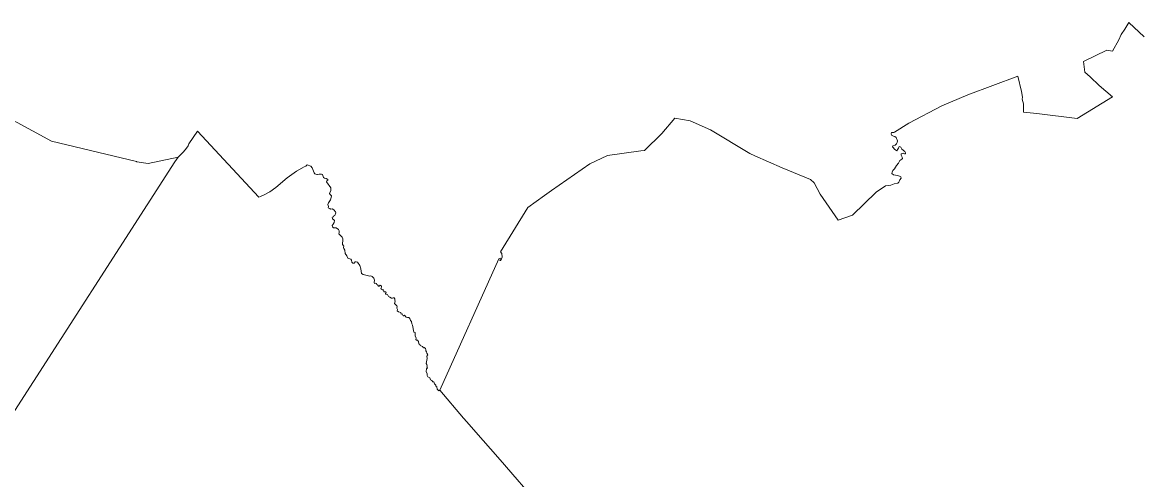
# Model space of a CAD drawing. Extents: x 369010 to 739155, y 6377141 to 6616555.
# Drawn here: x 554141 to 568336, y 6552532 to 6558331 of the extents above; entities that cross this region are included whole.
import ezdxf

# ---------------------------------------------------------------- set-up
doc = ezdxf.new("R2010")
doc.units = 0
doc.header["$LTSCALE"] = 40
doc.layers.add('1', color=7, linetype='Continuous', lineweight=13)

msp = doc.modelspace()

# ---------------------------------------------------------------- linework, layer by layer
at = {"layer": '1'}
for points in [[(568380.29, 6558147.74), (568188.14, 6558331.12), (568137.5, 6558246.05), (568090.5, 6558176.38), (568061.2, 6558111.33), (567977.13, 6557964.53), (567906.29, 6557976.78), (567612.35, 6557835.93), (567629.9, 6557697.9), (567695.27, 6557638.82), (567810.96, 6557531.24), (567977.46, 6557386.1), (567529.44, 6557113.51), (567018.36, 6557173.42), (566850.87, 6557190.97), (566847.56, 6557298.21), (566832.5, 6557357.79), (566837.8, 6557384.61), (566824.89, 6557453.62), (566779.21, 6557650.24), (566143.51, 6557412.24), (565812.5, 6557272.72), (565392.12, 6557053.6), (565212.38, 6556940.39), (565202.29, 6556936.42), (565197.82, 6556935.59), (565188.55, 6556933.44), (565173.82, 6556933.61), (565170.18, 6556917.88), (565174.81, 6556898.85), (565199.8, 6556886.11), (565215.19, 6556882.47), (565231.75, 6556870.72), (565238.53, 6556858.63), (565246.64, 6556839.93), (565249.62, 6556829.51), (565245.98, 6556808.65), (565239.19, 6556789.12), (565218.67, 6556775.39), (565192.52, 6556766.12), (565187.06, 6556752.38), (565195.83, 6556744.27), (565213.37, 6556724.41), (565228.1, 6556708.36), (565243.5, 6556702.23), (565247.47, 6556708.03), (565251.61, 6556718.78), (565255.91, 6556723.91), (565261.87, 6556737.15), (565272.29, 6556757.68), (565284.71, 6556751.55), (565291.16, 6556749.57), (565303.91, 6556724.91), (565344.12, 6556691.64), (565353.06, 6556677.41), (565352.23, 6556669.79)], [(566143.51, 6557412.24), (566779.21, 6557650.24), (566824.89, 6557453.62), (566837.8, 6557384.61), (566832.5, 6557357.79), (566847.56, 6557298.21), (566850.87, 6557190.97), (567018.36, 6557173.42), (567529.44, 6557113.51), (567977.46, 6557386.1), (567810.96, 6557531.24), (567695.27, 6557638.82), (567629.9, 6557697.9), (567612.35, 6557835.93), (567906.29, 6557976.78), (567977.13, 6557964.53), (568061.2, 6558111.33), (568090.5, 6558176.38), (568137.5, 6558246.05), (568188.14, 6558331.12), (568380.29, 6558147.74)], [(559429.18, 6553659.77), (559440.43, 6553664.74), (560190.33, 6555333.02), (560206.55, 6555338.98), (560210.69, 6555331.69), (560201.09, 6555313.49), (560205.55, 6555309.52), (560216.31, 6555311.67), (560231.87, 6555355.2), (560226.24, 6555398.56), (560208.7, 6555421.89), (560557.25, 6555984.94), (560767.77, 6556134.39), (560857.64, 6556199.27), (561344.06, 6556535.4), (561569.8, 6556641.16), (561989.85, 6556700.91), (562038.35, 6556706.54), (562260.12, 6556920.86), (562424.14, 6557115.66), (562619.76, 6557082.89), (562877.78, 6556967.87), (563377.27, 6556668.14), (563437.02, 6556639.84), (563785.9, 6556488.4), (564144.55, 6556336.3), (564192.88, 6556297.24), (564267.35, 6556154.08), (564498.56, 6555820.76), (564679.95, 6555886.79), (564980.51, 6556177.42), (565095.54, 6556259.01), (565164.72, 6556265.3), (565205.76, 6556282.35), (565252.93, 6556292.78), (565265.34, 6556306.02), (565273.78, 6556320.25), (565277.92, 6556333.16), (565298.11, 6556354.67), (565293.48, 6556370.73), (565273.45, 6556381.65), (565250.45, 6556388.93), (565200.96, 6556397.71), (565176.63, 6556412.93), (565182.76, 6556432.63), (565187.22, 6556443.38), (565192.52, 6556451.99), (565206.59, 6556467.38), (565213.21, 6556471.69), (565239.36, 6556514.22), (565263.36, 6556545.83), (565269.81, 6556563.71), (565280.24, 6556580.26), (565291.66, 6556589.19), (565306.22, 6556595.32), (565312.68, 6556605.74), (565309.04, 6556622.46), (565297.62, 6556647.95), (565296.13, 6556656.39), (565297.62, 6556662.51), (565307.71, 6556670.12), (565322.28, 6556672.61), (565339.65, 6556665.66), (565346.61, 6556665.33), (565352.23, 6556669.79), (565353.06, 6556677.41), (565344.12, 6556691.64), (565303.91, 6556724.91), (565291.16, 6556749.57), (565284.71, 6556751.55), (565272.29, 6556757.68), (565261.87, 6556737.15), (565255.91, 6556723.91), (565251.61, 6556718.78), (565247.47, 6556708.03), (565243.5, 6556702.23), (565228.1, 6556708.36), (565213.37, 6556724.41), (565195.83, 6556744.27), (565187.06, 6556752.38), (565192.52, 6556766.12), (565218.67, 6556775.39), (565239.19, 6556789.12), (565245.98, 6556808.65), (565249.62, 6556829.51), (565246.64, 6556839.93), (565238.53, 6556858.63), (565231.75, 6556870.72), (565215.19, 6556882.47), (565199.8, 6556886.11), (565174.81, 6556898.85), (565170.18, 6556917.88), (565173.82, 6556933.61), (565188.55, 6556933.44), (565197.82, 6556935.59), (565202.29, 6556936.42), (565212.38, 6556940.39), (565392.12, 6557053.6), (565812.5, 6557272.72), (566143.51, 6557412.24)], [(553590.86, 6557324.86), (554509.4, 6556824.37), (555591.14, 6556568.01), (555594.12, 6556561.39), (555736.78, 6556539.54), (556117.11, 6556622.96)], [(553931.79, 6553230.29), (556077.06, 6556560.89), (556117.11, 6556622.96), (555736.78, 6556539.54), (555594.12, 6556561.39), (555591.14, 6556568.01), (554509.4, 6556824.37), (553590.86, 6557324.86)], [(565352.23, 6556669.79), (565346.61, 6556665.33), (565339.65, 6556665.66), (565322.28, 6556672.61), (565307.71, 6556670.12), (565297.62, 6556662.51), (565296.13, 6556656.39), (565297.62, 6556647.95), (565309.04, 6556622.46), (565312.68, 6556605.74), (565306.22, 6556595.32), (565291.66, 6556589.19), (565280.24, 6556580.26), (565269.81, 6556563.71), (565263.36, 6556545.83), (565239.36, 6556514.22), (565213.21, 6556471.69), (565206.59, 6556467.38), (565192.52, 6556451.99), (565187.22, 6556443.38), (565182.76, 6556432.63), (565176.63, 6556412.93), (565200.96, 6556397.71), (565250.45, 6556388.93), (565273.45, 6556381.65), (565293.48, 6556370.73), (565298.11, 6556354.67), (565277.92, 6556333.16), (565273.78, 6556320.25), (565265.34, 6556306.02), (565252.93, 6556292.78), (565205.76, 6556282.35), (565164.72, 6556265.3), (565095.54, 6556259.01), (564980.51, 6556177.42), (564679.95, 6555886.79), (564498.56, 6555820.76), (564267.35, 6556154.08), (564192.88, 6556297.24), (564144.55, 6556336.3), (563785.9, 6556488.4), (563437.02, 6556639.84), (563377.27, 6556668.14), (562877.78, 6556967.87), (562619.76, 6557082.89), (562424.14, 6557115.66), (562260.12, 6556920.86), (562038.35, 6556706.54), (561989.85, 6556700.91), (561569.8, 6556641.16), (561344.06, 6556535.4), (560857.64, 6556199.27), (560767.77, 6556134.39), (560557.25, 6555984.94), (560208.7, 6555421.89), (560226.24, 6555398.56), (560231.87, 6555355.2), (560216.31, 6555311.67), (560205.55, 6555309.52), (560201.09, 6555313.49), (560210.69, 6555331.69), (560206.55, 6555338.98), (560190.33, 6555333.02), (559440.43, 6553664.74), (559742.14, 6553311.72), (559785.34, 6553263.23), (559867.6, 6553166.57), (560206.05, 6552783.43), (560718.95, 6552189.27)], [(556117.11, 6556622.96), (556122.9, 6556624.11), (556187.12, 6556690.65), (556225.68, 6556734.67), (556245.21, 6556766.61), (556255.97, 6556790.45), (556364.54, 6556950.65), (557142.9, 6556115.36), (557166.07, 6556121.31), (557179.81, 6556130.25), (557212.08, 6556145.15), (557282.92, 6556180.89), (557359.38, 6556235.18), (557504.53, 6556358.48), (557620.22, 6556444.87), (557717.37, 6556500.32), (557737.56, 6556506.94), (557756.76, 6556524.15), (557802.93, 6556506.94), (557820.15, 6556487.9), (557843.98, 6556423.36), (557855.89, 6556410.28), (557877.41, 6556400.68), (557889.33, 6556402.01), (557907.86, 6556407.97), (557923.42, 6556406.15), (557939.47, 6556407.3), (557953.21, 6556400.68), (557965.62, 6556363.11), (557977.04, 6556355.5), (557999.72, 6556350.04), (558017.59, 6556339.94), (558018.75, 6556328.03), (558004.52, 6556320.91), (558002.7, 6556310.15), (558055.16, 6556233.19), (558055.66, 6556199.1), (558042.09, 6556162.86), (558048.54, 6556147.96), (558063.44, 6556131.24), (558061.95, 6556111.88), (558050.69, 6556080.93), (558025.7, 6556041.54), (558020.9, 6556019.36), (558026.2, 6555996.69), (558024.38, 6555978.32), (558031.66, 6555974.01), (558042.25, 6555971.7), (558053.67, 6555963.92), (558074.52, 6555964.58), (558093.06, 6555953.16), (558115.07, 6555927.01), (558119.87, 6555915.1), (558108.45, 6555881), (558093.06, 6555877.53), (558088.76, 6555863.79), (558075.68, 6555859.65), (558076.84, 6555845.25), (558079.82, 6555838.14), (558094.88, 6555828.54), (558101.34, 6555816.62), (558097.2, 6555792.79), (558087.6, 6555771.93), (558075.68, 6555754.06), (558079.32, 6555737.34), (558088.76, 6555726.59), (558122.85, 6555725.92), (558153.14, 6555706.06), (558162.08, 6555688.19), (558163.24, 6555665.52), (558157.77, 6555648.8), (558173.33, 6555630.93), (558200.14, 6555607.75), (558210.24, 6555587.4), (558209.74, 6555562.9), (558203.78, 6555526.49), (558206.76, 6555513.42), (558219.84, 6555491.9), (558217.52, 6555477.67), (558219.84, 6555465.09), (558232.91, 6555443.74), (558237.71, 6555400.71), (558258.57, 6555372.08), (558274.12, 6555338.65), (558311.03, 6555329.21), (558317.48, 6555316.47), (558323.94, 6555289.49), (558337.18, 6555277.08), (558351.41, 6555275.75), (558366.97, 6555293.79), (558378.22, 6555296.11), (558394.44, 6555291.31), (558424.23, 6555247.78), (558437.31, 6555204.92), (558445.58, 6555147.65), (558465.28, 6555135.08), (558550.02, 6555111.24), (558565.58, 6555115.38), (558579.81, 6555110.08), (558601.32, 6555087.41)], [(558101.34, 6555816.62), (558094.88, 6555828.54), (558079.82, 6555838.14), (558076.84, 6555845.25), (558075.68, 6555859.65), (558088.76, 6555863.79), (558093.06, 6555877.53), (558108.45, 6555881), (558119.87, 6555915.1), (558115.07, 6555927.01), (558093.06, 6555953.16), (558074.52, 6555964.58), (558053.67, 6555963.92), (558042.25, 6555971.7), (558031.66, 6555974.01), (558024.38, 6555978.32), (558026.2, 6555996.69), (558020.9, 6556019.36), (558025.7, 6556041.54), (558050.69, 6556080.93), (558061.95, 6556111.88), (558063.44, 6556131.24), (558048.54, 6556147.96), (558042.09, 6556162.86), (558055.66, 6556199.1), (558055.16, 6556233.19), (558002.7, 6556310.15), (558004.52, 6556320.91), (558018.75, 6556328.03), (558017.59, 6556339.94), (557999.72, 6556350.04), (557977.04, 6556355.5), (557965.62, 6556363.11), (557953.21, 6556400.68), (557939.47, 6556407.3), (557923.42, 6556406.15), (557907.86, 6556407.97), (557889.33, 6556402.01), (557877.41, 6556400.68), (557855.89, 6556410.28), (557843.98, 6556423.36), (557820.15, 6556487.9), (557802.93, 6556506.94), (557756.76, 6556524.15), (557737.56, 6556506.94), (557717.37, 6556500.32), (557620.22, 6556444.87), (557504.53, 6556358.48), (557359.38, 6556235.18), (557282.92, 6556180.89), (557212.08, 6556145.15), (557179.81, 6556130.25), (557166.07, 6556121.31), (557142.9, 6556115.36), (556364.54, 6556950.65), (556255.97, 6556790.45), (556245.21, 6556766.61), (556225.68, 6556734.67), (556187.12, 6556690.65), (556122.9, 6556624.11), (556117.11, 6556622.96)], [(556117.11, 6556622.96), (556077.06, 6556560.89), (553931.79, 6553230.29)], [(559142.03, 6554326.09), (559125.31, 6554353.57), (559129.45, 6554382.86), (559125.31, 6554396.6), (559112.23, 6554400.07), (559092.21, 6554490.77), (559086.25, 6554506.33), (559082.78, 6554536.12), (559076.16, 6554542.74), (559067.22, 6554550.52), (559061.26, 6554574.35), (559045.7, 6554589.24), (559030.31, 6554587.42), (559014.09, 6554591.06), (558993.9, 6554616.72), (558982.48, 6554608.94), (558973.05, 6554611.26), (558963.45, 6554632.77), (558949.71, 6554629.13), (558944.91, 6554651.8), (558916.94, 6554658.42), (558899.73, 6554673.32), (558903.2, 6554687.72), (558896.75, 6554706.75), (558899.07, 6554725.78), (558896.75, 6554737.2), (558865.63, 6554766.99), (558875.23, 6554794.47), (558869.77, 6554806.38), (558869.28, 6554824.26), (558859.18, 6554837.33), (558848.92, 6554838.49), (558840.64, 6554831.38), (558826.24, 6554832.04), (558807.21, 6554847.43), (558788.67, 6554856.37), (558775.6, 6554880.36), (558752.93, 6554883.84), (558748.79, 6554893.94), (558758.39, 6554901.71), (558754.75, 6554914.29), (558731.41, 6554914.95), (558727.93, 6554922.07), (558727.11, 6554937.63), (558713.37, 6554937.63), (558701.45, 6554947.72), (558693.18, 6554956.83), (558701.45, 6554971.72), (558700.96, 6554985.96), (558682.42, 6554998.53), (558678.28, 6554995.56), (558671, 6554985.29), (558661.57, 6554984.14), (558651.97, 6554999.69), (558638.89, 6555005.65), (558635.91, 6555019.88), (558626.98, 6555024.68), (558611.42, 6555021.21), (558606.12, 6555030.64), (558609.6, 6555059.94), (558601.32, 6555087.41), (558579.81, 6555110.08), (558565.58, 6555115.38), (558550.02, 6555111.24), (558465.28, 6555135.08), (558445.58, 6555147.65), (558437.31, 6555204.92), (558424.23, 6555247.78), (558394.44, 6555291.31), (558378.22, 6555296.11), (558366.97, 6555293.79), (558351.41, 6555275.75), (558337.18, 6555277.08), (558323.94, 6555289.49), (558317.48, 6555316.47), (558311.03, 6555329.21), (558274.12, 6555338.65), (558258.57, 6555372.08), (558237.71, 6555400.71), (558232.91, 6555443.74), (558219.84, 6555465.09), (558217.52, 6555477.67), (558219.84, 6555491.9), (558206.76, 6555513.42), (558203.78, 6555526.49), (558209.74, 6555562.9), (558210.24, 6555587.4), (558200.14, 6555607.75), (558173.33, 6555630.93), (558157.77, 6555648.8), (558163.24, 6555665.52), (558162.08, 6555688.19), (558153.14, 6555706.06), (558122.85, 6555725.92), (558088.76, 6555726.59), (558079.32, 6555737.34), (558075.68, 6555754.06), (558087.6, 6555771.93), (558097.2, 6555792.79), (558101.34, 6555816.62)], [(558601.32, 6555087.41), (558609.6, 6555059.94), (558606.12, 6555030.64), (558611.42, 6555021.21), (558626.98, 6555024.68), (558635.91, 6555019.88), (558638.89, 6555005.65), (558651.97, 6554999.69), (558661.57, 6554984.14), (558671, 6554985.29), (558678.28, 6554995.56), (558682.42, 6554998.53), (558700.96, 6554985.96), (558701.45, 6554971.72), (558693.18, 6554956.83), (558701.45, 6554947.72), (558713.37, 6554937.63), (558727.11, 6554937.63), (558727.93, 6554922.07), (558731.41, 6554914.95), (558754.75, 6554914.29), (558758.39, 6554901.71), (558748.79, 6554893.94), (558752.93, 6554883.84), (558775.6, 6554880.36), (558788.67, 6554856.37), (558807.21, 6554847.43), (558826.24, 6554832.04), (558840.64, 6554831.38), (558848.92, 6554838.49), (558859.18, 6554837.33), (558869.28, 6554824.26), (558869.77, 6554806.38), (558875.23, 6554794.47), (558865.63, 6554766.99), (558896.75, 6554737.2), (558899.07, 6554725.78), (558896.75, 6554706.75), (558903.2, 6554687.72), (558899.73, 6554673.32), (558916.94, 6554658.42), (558944.91, 6554651.8), (558949.71, 6554629.13), (558963.45, 6554632.77), (558973.05, 6554611.26), (558982.48, 6554608.94), (558993.9, 6554616.72), (559014.09, 6554591.06), (559030.31, 6554587.42), (559045.7, 6554589.24), (559061.26, 6554574.35), (559067.22, 6554550.52), (559076.16, 6554542.74), (559082.78, 6554536.12), (559086.25, 6554506.33), (559092.21, 6554490.77), (559112.23, 6554400.07), (559125.31, 6554396.6), (559129.45, 6554382.86), (559125.31, 6554353.57), (559142.03, 6554326.09), (559137.23, 6554307.72), (559145.5, 6554298.78), (559156.26, 6554298.78), (559168.18, 6554283.23), (559172.97, 6554255.26), (559186.71, 6554247.48), (559192.67, 6554233.74), (559220.64, 6554218.18), (559233.88, 6554205.11), (559242.82, 6554206.27), (559258.87, 6554194.35), (559264.33, 6554178.3), (559263.67, 6554165.72), (559271.45, 6554154.46), (559274.43, 6554135.93), (559286.35, 6554113.92), (559276.75, 6554098.36), (559277.9, 6554067.24), (559267.31, 6554005.34), (559276.75, 6553993.93), (559281.55, 6553972.58), (559274.43, 6553962.98), (559284.52, 6553948.08), (559270.29, 6553937.98), (559267.81, 6553903.39), (559280.39, 6553874.1), (559279.56, 6553851.92), (559286.18, 6553835.21), (559313.49, 6553821.47), (559321.27, 6553798.3), (559339.97, 6553789.69), (559351.55, 6553773.47), (559363.64, 6553771.32), (559372.24, 6553746.83), (559390.94, 6553729.12), (559391.61, 6553718.86), (559400.54, 6553710.58), (559407.83, 6553680.79), (559429.18, 6553659.77)], [(560718.95, 6552189.27), (560206.05, 6552783.43), (559867.6, 6553166.57), (559785.34, 6553263.23), (559742.14, 6553311.72), (559440.43, 6553664.74), (559429.18, 6553659.77), (559407.83, 6553680.79), (559400.54, 6553710.58), (559391.61, 6553718.86), (559390.94, 6553729.12), (559372.24, 6553746.83), (559363.64, 6553771.32), (559351.55, 6553773.47), (559339.97, 6553789.69), (559321.27, 6553798.3), (559313.49, 6553821.47), (559286.18, 6553835.21), (559279.56, 6553851.92), (559280.39, 6553874.1), (559267.81, 6553903.39), (559270.29, 6553937.98), (559284.52, 6553948.08), (559274.43, 6553962.98), (559281.55, 6553972.58), (559276.75, 6553993.93), (559267.31, 6554005.34), (559277.9, 6554067.24), (559276.75, 6554098.36), (559286.35, 6554113.92), (559274.43, 6554135.93), (559271.45, 6554154.46), (559263.67, 6554165.72), (559264.33, 6554178.3), (559258.87, 6554194.35), (559242.82, 6554206.27), (559233.88, 6554205.11), (559220.64, 6554218.18), (559192.67, 6554233.74), (559186.71, 6554247.48), (559172.97, 6554255.26), (559168.18, 6554283.23), (559156.26, 6554298.78), (559145.5, 6554298.78), (559137.23, 6554307.72), (559142.03, 6554326.09)]]:
    msp.add_lwpolyline(points, dxfattribs=at)

doc.saveas('drawing.dxf')
